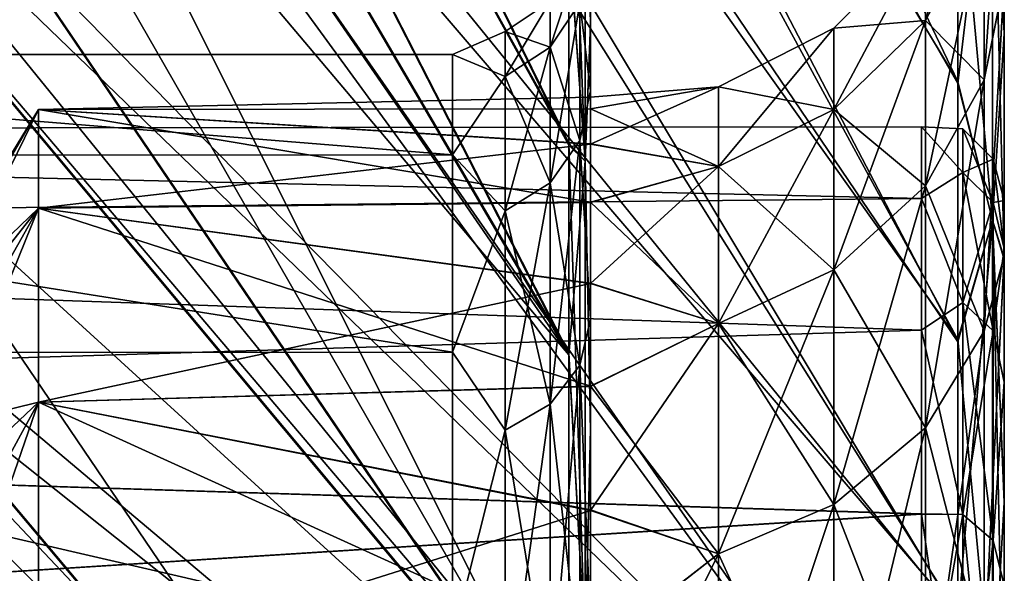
# Model space of a CAD drawing. Header units: metres. Extents: x -62 to 300, y -109 to 109.
# Tile 417 of 656: x -54.31 to -50.74, y 85.12 to 87.13. Entities that reach past the tile are written whole.
import ezdxf

# ---------------------------------------------------------------- set-up
doc = ezdxf.new("R2010")
doc.units = ezdxf.units.M
doc.layers.add('solid_500635', color=7, linetype='CONTINUOUS')

msp = doc.modelspace()

# ---------------------------------------------------------------- linework, layer by layer
at = {"layer": 'solid_500635'}
for points in [[(-56.086498, 97.742691, -28.332912), (-50.90826, 87.778976, -18.172367), (-50.90826, 86.906303, -19.015873)], [(-56.086498, 95.498077, -30.388325), (-56.086498, 97.742691, -28.332912), (-50.90826, 86.906303, -19.015873)], [(-57.496037, 97.239487, -28.111509), (-52.317799, 86.675308, -18.533098), (-52.317799, 87.427574, -17.797535)], [(-57.496037, 97.239487, -28.111509), (-57.496037, 96.02951, -29.255167), (-52.317799, 86.675308, -18.533098)], [(-57.496037, 97.227509, 13.78406), (-52.317799, 87.43557, 3.449748), (-52.317799, 86.683174, 4.1865)], [(-57.496037, 96.021149, 14.923223), (-57.496037, 97.227509, 13.78406), (-52.317799, 86.683174, 4.1865)], [(-57.496037, 96.02951, -29.255167), (-52.317799, 85.915092, -19.183187), (-52.317799, 86.675308, -18.533098)], [(-57.496037, 96.02951, -29.255167), (-57.496037, 94.758057, -30.328314), (-52.317799, 85.915092, -19.183187)], [(-57.496037, 96.021149, 14.923223), (-52.317799, 86.683174, 4.1865), (-52.317799, 85.922676, 4.837704)], [(-57.496037, 94.75322, 15.992759), (-57.496037, 96.021149, 14.923223), (-52.317799, 85.922676, 4.837704)], [(-56.086498, 95.887238, 15.721572), (-50.90826, 86.89843, 4.683506), (-50.90826, 87.771706, 3.840532)], [(-56.086498, 95.887238, 15.721572), (-50.90826, 85.962669, 5.457972), (-50.90826, 86.89843, 4.683506)], [(-56.086498, 95.887238, 15.721572), (-56.086498, 93.604675, 17.492384), (-50.90826, 85.962669, 5.457972)], [(-56.086498, 95.498077, -30.388325), (-50.90826, 86.906303, -19.015873), (-50.90826, 85.971176, -19.790867)], [(-56.086498, 93.234924, -32.087147), (-56.086498, 95.498077, -30.388325), (-50.90826, 85.971176, -19.790867)], [(-57.496037, 94.758057, -30.328314), (-57.496037, 93.430367, -31.326931), (-52.317799, 85.915092, -19.183187)], [(-57.496037, 94.75322, 15.992759), (-52.317799, 85.922676, 4.837704), (-52.317799, 84.414734, 5.904119)], [(-57.496037, 93.428558, 16.988802), (-57.496037, 94.75322, 15.992759), (-52.317799, 84.414734, 5.904119)], [(-56.086498, 93.604675, 17.492384), (-50.90826, 84.965195, 6.162203), (-50.90826, 85.962669, 5.457972)], [(-56.086498, 93.604675, 17.492384), (-56.086498, 91.345703, 18.931969), (-50.90826, 84.965195, 6.162203)], [(-57.496037, 93.430367, -31.326931), (-57.496037, 92.048965, -32.249405), (-52.317799, 85.915092, -19.183187)], [(-57.496037, 92.049522, 17.909641), (-57.496037, 93.428558, 16.988802), (-52.317799, 84.414734, 5.904119)], [(-56.086498, 93.234924, -32.087147), (-50.90826, 85.971176, -19.790867), (-50.90826, 84.974251, -20.495722)], [(-56.086498, 91.018936, -33.457027), (-56.086498, 93.234924, -32.087147), (-50.90826, 84.974251, -20.495722)], [(-57.496037, 90.617622, 18.753775), (-57.496037, 92.049522, 17.909641), (-52.317799, 84.414734, 5.904119)], [(-57.496037, 92.048965, -32.249405), (-52.317799, 84.408096, -20.247646), (-52.317799, 85.915092, -19.183187)], [(-57.496037, 92.048965, -32.249405), (-57.496037, 90.61628, -33.093925), (-52.317799, 84.408096, -20.247646)], [(-56.086498, 91.345703, 18.931969), (-50.90826, 83.909119, 6.791911), (-50.90826, 84.965195, 6.162203)], [(-56.086498, 91.345703, 18.931969), (-56.086498, 89.193588, 20.059433), (-50.90826, 83.909119, 6.791911)], [(-56.086498, 91.018936, -33.457027), (-50.90826, 84.974251, -20.495722), (-50.90826, 83.918648, -21.126125)], [(-56.086498, 88.915977, -34.528572), (-56.086498, 91.018936, -33.457027), (-50.90826, 83.918648, -21.126125)], [(-57.496037, 90.617622, 18.753775), (-52.317799, 84.414734, 5.904119), (-52.317799, 82.974815, 6.694657)], [(-57.496037, 89.138184, 19.51741), (-57.496037, 90.617622, 18.753775), (-52.317799, 82.974815, 6.694657)], [(-57.496037, 90.61628, -33.093925), (-57.496037, 89.137459, -33.85717), (-52.317799, 84.408096, -20.247646)], [(-56.086498, 89.193588, 20.059433), (-50.90826, 82.814255, 7.335117), (-50.90826, 83.909119, 6.791911)], [(-56.086498, 89.193588, 20.059433), (-56.086498, 87.175972, 20.92627), (-50.90826, 82.814255, 7.335117)], [(-57.496037, 89.138184, 19.51741), (-52.317799, 82.974815, 6.694657), (-52.317799, 81.631615, 7.264545)], [(-57.496037, 87.619133, 20.196301), (-57.496037, 89.138184, 19.51741), (-52.317799, 81.631615, 7.264545)], [(-57.496037, 89.137459, -33.85717), (-52.317799, 82.969414, -21.036671), (-52.317799, 84.408096, -20.247646)], [(-57.496037, 89.137459, -33.85717), (-57.496037, 87.618858, -34.535824), (-52.317799, 82.969414, -21.036671)], [(-56.086498, 88.915977, -34.528572), (-50.90826, 83.918648, -21.126125), (-50.90826, 82.823868, -21.670206)], [(-56.086498, 86.943863, -35.354431), (-56.086498, 88.915977, -34.528572), (-50.90826, 82.823868, -21.670206)], [(-52.259151, 88.159264, 2.287744), (-52.239399, 88.498459, 1.459468), (-52.239399, 87.114838, 3.143008)], [(-52.259151, 88.159264, -16.627155), (-52.239399, 87.107132, -17.490509), (-52.239399, 88.491234, -15.809096)], [(-52.239399, 87.114838, 3.143008), (-52.239399, 88.498459, 1.459468), (-52.239399, 87.379601, -5.219087)], [(-52.239399, 88.491234, -15.809096), (-52.239399, 87.107132, -17.490509), (-52.239399, 87.550003, -7.170369)], [(-52.259151, 86.617249, 3.949644), (-52.317799, 87.43557, 3.449748), (-52.317799, 88.164795, 2.628272)], [(-52.259151, 88.159264, 2.287744), (-52.259151, 86.617249, 3.949644), (-52.317799, 88.164795, 2.628272)], [(-52.259151, 86.617249, -18.289055), (-52.259151, 88.159264, -16.627155), (-52.317799, 87.427574, -17.797535)], [(-52.259151, 86.617249, -18.289055), (-52.239399, 87.107132, -17.490509), (-52.259151, 88.159264, -16.627155)], [(-52.259151, 88.159264, 2.287744), (-52.239399, 87.114838, 3.143008), (-52.259151, 86.617249, 3.949644)], [(-50.78194, 86.403877, -18.830198), (-50.90826, 87.778976, -18.172367), (-50.78194, 87.960495, -17.273579)], [(-50.78194, 87.960495, 2.934168), (-50.90826, 87.771706, 3.840532), (-50.90826, 86.89843, 4.683506)], [(-50.78194, 87.960495, 2.934168), (-50.90826, 86.89843, 4.683506), (-50.78194, 86.403877, 4.490787)], [(-50.812378, 86.911819, -2.514931), (-50.739399, 87.959091, -4.125338), (-50.739399, 87.273209, -2.190634)], [(-50.812378, 87.533234, -4.325064), (-50.739399, 87.959091, -4.125338), (-50.812378, 86.911819, -2.514931)], [(-50.812378, 86.911819, -11.82448), (-50.739399, 87.271378, -12.152812), (-50.739399, 87.957962, -10.218386)], [(-50.812378, 86.911819, -11.82448), (-50.739399, 87.957962, -10.218386), (-50.812378, 87.533234, -10.014347)], [(-50.78194, 87.960495, 2.934168), (-50.739399, 87.079735, 3.17848), (-50.739399, 87.838219, 2.325385)], [(-50.78194, 87.960495, 2.934168), (-50.78194, 86.403877, 4.490787), (-50.739399, 87.079735, 3.17848)], [(-50.78194, 87.960495, -17.273579), (-50.739399, 87.844162, -16.657566), (-50.739399, 87.086197, -17.511145)], [(-50.78194, 87.960495, -17.273579), (-50.739399, 87.086197, -17.511145), (-50.739399, 86.267342, -18.302475)], [(-50.78194, 86.403877, -18.830198), (-50.78194, 87.960495, -17.273579), (-50.739399, 86.267342, -18.302475)], [(-50.812378, 87.848244, -8.12662), (-51.025322, 87.430939, -8.092041), (-51.025322, 87.127312, -9.911553)], [(-50.812378, 87.533234, -10.014347), (-50.812378, 87.848244, -8.12662), (-51.025322, 87.127312, -9.911553)], [(-50.739399, 87.271378, -12.152812), (-50.739399, 87.086197, -17.511145), (-50.739399, 87.844162, -16.657566)], [(-50.739399, 87.273209, -2.190634), (-50.739399, 87.838219, 2.325385), (-50.739399, 87.079735, 3.17848)], [(-50.78194, 86.403877, -18.830198), (-50.90826, 86.906303, -19.015873), (-50.90826, 87.778976, -18.172367)], [(-57.496037, 86.065338, 20.788464), (-57.496037, 87.619133, 20.196301), (-52.317799, 81.631615, 7.264545)], [(-57.496037, 87.618858, -34.535824), (-52.317799, 81.627472, -21.605486), (-52.317799, 82.969414, -21.036671)], [(-57.496037, 87.618858, -34.535824), (-57.496037, 86.065208, -35.127922), (-52.317799, 81.627472, -21.605486)], [(-52.239399, 87.107132, -17.490509), (-52.239399, 87.379379, -9.121609), (-52.239399, 87.550003, -7.170369)], [(-50.812378, 87.533234, -4.325064), (-51.025322, 87.127312, -4.427857), (-51.025322, 87.430939, -6.24737)], [(-50.812378, 87.533234, -4.325064), (-50.812378, 86.911819, -2.514931), (-51.025322, 87.127312, -4.427857)], [(-50.812378, 87.533234, -10.014347), (-51.025322, 87.127312, -9.911553), (-51.025322, 86.528351, -11.656276)], [(-50.812378, 86.911819, -11.82448), (-50.812378, 87.533234, -10.014347), (-51.025322, 86.528351, -11.656276)], [(-52.259151, 86.617249, 3.949644), (-52.317799, 86.683174, 4.1865), (-52.317799, 87.43557, 3.449748)], [(-52.259151, 86.617249, -18.289055), (-52.317799, 87.427574, -17.797535), (-52.317799, 86.675308, -18.533098)], [(-51.025322, 87.430939, -6.24737), (-51.357342, 87.099739, -6.274814), (-51.357342, 87.099739, -8.064597)], [(-51.025322, 87.430939, -6.24737), (-51.025322, 87.127312, -4.427857), (-51.357342, 87.099739, -6.274814)], [(-51.025322, 87.430939, -8.092041), (-51.357342, 87.099739, -8.064597), (-51.357342, 86.805153, -9.82997)], [(-51.025322, 87.430939, -8.092041), (-51.025322, 87.430939, -6.24737), (-51.357342, 87.099739, -8.064597)], [(-51.025322, 87.127312, -9.911553), (-51.025322, 87.430939, -8.092041), (-51.357342, 86.805153, -9.82997)], [(-52.277309, 87.191017, -5.249326), (-52.239399, 86.872955, -3.32586), (-52.239399, 87.379601, -5.219087)], [(-52.277309, 87.191017, -9.090085), (-52.239399, 87.379379, -9.121609), (-52.239399, 86.87252, -11.014743)], [(-52.239399, 87.114838, 3.143008), (-52.239399, 87.379601, -5.219087), (-52.239399, 86.872955, -3.32586)], [(-52.239399, 87.107132, -17.490509), (-52.239399, 86.87252, -11.014743), (-52.239399, 87.379379, -9.121609)], [(-52.385708, 87.031044, -5.277533), (-52.277309, 87.191017, -5.249326), (-52.277309, 87.359024, -7.169705)], [(-52.385708, 87.196587, -7.169705), (-52.385708, 87.031044, -5.277533), (-52.277309, 87.359024, -7.169705)], [(-50.812378, 86.000931, -0.831769), (-50.739399, 87.273209, -2.190634), (-50.739399, 86.273949, -0.407839)], [(-50.812378, 86.911819, -2.514931), (-50.739399, 87.273209, -2.190634), (-50.812378, 86.000931, -0.831769)], [(-50.812378, 86.000931, -13.507642), (-50.739399, 86.271484, -13.9352), (-50.739399, 87.271378, -12.152812)], [(-50.812378, 86.000931, -13.507642), (-50.739399, 87.271378, -12.152812), (-50.812378, 86.911819, -11.82448)], [(-50.739399, 86.273949, -0.407839), (-50.739399, 87.273209, -2.190634), (-50.739399, 87.079735, 3.17848)], [(-50.739399, 87.271378, -12.152812), (-50.739399, 86.271484, -13.9352), (-50.739399, 87.086197, -17.511145)], [(-52.548058, 86.924164, -5.296378), (-52.385708, 87.031044, -5.277533), (-52.385708, 87.196587, -7.169705)], [(-52.548058, 87.088058, -7.169705), (-52.385708, 87.196587, -7.169705), (-52.385708, 87.031044, -9.061878)], [(-52.548058, 87.088058, -7.169705), (-52.548058, 86.924164, -5.296378), (-52.385708, 87.196587, -7.169705)], [(-52.385708, 87.031044, -9.061878), (-52.385708, 87.196587, -7.169705), (-52.277309, 87.191017, -9.090085)], [(-52.385708, 86.539444, -3.442853), (-52.277309, 86.692085, -3.387296), (-52.277309, 87.191017, -5.249326)], [(-52.385708, 87.031044, -5.277533), (-52.385708, 86.539444, -3.442853), (-52.277309, 87.191017, -5.249326)], [(-52.385708, 87.031044, -9.061878), (-52.277309, 87.191017, -9.090085), (-52.277309, 86.692085, -10.952115)], [(-52.277309, 87.191017, -5.249326), (-52.277309, 86.692085, -3.387296), (-52.239399, 86.872955, -3.32586)], [(-52.277309, 86.692085, -10.952115), (-52.277309, 87.191017, -9.090085), (-52.239399, 86.87252, -11.014743)], [(-56.086498, 87.175972, 20.92627), (-50.90826, 81.686165, 7.79073), (-50.90826, 82.814255, 7.335117)], [(-56.086498, 87.175972, 20.92627), (-56.086498, 85.274666, 21.590092), (-50.90826, 81.686165, 7.79073)], [(-52.259151, 86.617249, 3.949644), (-52.239399, 87.114838, 3.143008), (-52.239399, 85.64579, 4.491431)], [(-52.239399, 87.114838, 3.143008), (-52.239399, 86.872955, -3.32586), (-52.239399, 86.045418, -1.549272)], [(-52.239399, 85.64579, 4.491431), (-52.239399, 87.114838, 3.143008), (-52.239399, 86.045418, -1.549272)], [(-51.025322, 87.127312, -4.427857), (-51.357342, 86.805153, -4.50944), (-51.357342, 87.099739, -6.274814)], [(-51.025322, 87.127312, -4.427857), (-51.025322, 86.528351, -2.683135), (-51.357342, 86.805153, -4.50944)], [(-51.025322, 87.127312, -9.911553), (-51.357342, 86.805153, -9.82997), (-51.357342, 86.224007, -11.522779)], [(-51.025322, 86.528351, -11.656276), (-51.025322, 87.127312, -9.911553), (-51.357342, 86.224007, -11.522779)], [(-50.812378, 86.911819, -2.514931), (-51.025322, 86.528351, -2.683135), (-51.025322, 87.127312, -4.427857)], [(-52.548058, 87.088058, -7.169705), (-52.739399, 87.004242, -8.160477), (-52.739399, 87.004295, -6.179453)], [(-52.548058, 86.924164, -9.043033), (-52.739399, 87.004242, -8.160477), (-52.548058, 87.088058, -7.169705)], [(-52.548058, 87.088058, -7.169705), (-52.739399, 87.004295, -6.179453), (-52.548058, 86.924164, -5.296378)], [(-52.548058, 86.924164, -9.043033), (-52.548058, 87.088058, -7.169705), (-52.385708, 87.031044, -9.061878)], [(-52.259151, 86.617249, -18.289055), (-52.239399, 85.638466, -18.83671), (-52.239399, 87.107132, -17.490509)], [(-52.239399, 87.107132, -17.490509), (-52.239399, 85.638466, -18.83671), (-52.239399, 86.87252, -11.014743)], [(-51.357342, 87.099739, -6.274814), (-51.775875, 86.887131, -6.292431), (-51.775875, 86.887131, -8.04698)], [(-51.357342, 87.099739, -6.274814), (-51.357342, 86.805153, -4.50944), (-51.775875, 86.887131, -6.292431)], [(-51.357342, 87.099739, -8.064597), (-51.775875, 86.887131, -8.04698), (-51.775875, 86.598343, -9.777599)], [(-51.357342, 87.099739, -8.064597), (-51.357342, 87.099739, -6.274814), (-51.775875, 86.887131, -8.04698)], [(-51.357342, 86.805153, -9.82997), (-51.357342, 87.099739, -8.064597), (-51.775875, 86.598343, -9.777599)], [(-50.78194, 86.403877, 4.490787), (-50.739399, 86.26033, 3.969334), (-50.739399, 87.079735, 3.17848)], [(-50.739399, 86.271484, -13.9352), (-50.739399, 86.267342, -18.302475), (-50.739399, 87.086197, -17.511145)], [(-50.739399, 86.273949, -0.407839), (-50.739399, 87.079735, 3.17848), (-50.739399, 86.26033, 3.969334)], [(-52.548058, 86.437462, -3.479971), (-52.385708, 86.539444, -3.442853), (-52.385708, 87.031044, -5.277533)], [(-52.548058, 86.924164, -5.296378), (-52.548058, 86.437462, -3.479971), (-52.385708, 87.031044, -5.277533)], [(-52.548058, 86.924164, -9.043033), (-52.385708, 87.031044, -9.061878), (-52.385708, 86.539444, -10.896558)], [(-52.385708, 86.539444, -10.896558), (-52.385708, 87.031044, -9.061878), (-52.277309, 86.692085, -10.952115)], [(-52.739399, 87.004295, -6.179453), (-52.739399, 87.004242, -8.160477), (-57.239399, 87.004021, -6.177479)], [(-52.739399, 86.64061, -4.231279), (-52.739399, 87.004295, -6.179453), (-57.239399, 87.004021, -6.177479)], [(-52.739399, 87.004242, -8.160477), (-57.239399, 87.004021, -8.161932), (-57.239399, 87.004021, -6.177479)], [(-52.739399, 87.004242, -8.160477), (-52.739399, 86.640472, -10.108609), (-57.239399, 87.004021, -8.161932)], [(-52.739399, 86.640472, -10.108609), (-57.239399, 86.639549, -10.111826), (-57.239399, 87.004021, -8.161932)], [(-52.739399, 86.64061, -4.231279), (-57.239399, 87.004021, -6.177479), (-57.239399, 86.639549, -4.227585)], [(-52.548058, 86.924164, -5.296378), (-52.739399, 87.004295, -6.179453), (-52.739399, 86.64061, -4.231279)], [(-52.548058, 86.924164, -9.043033), (-52.739399, 86.640472, -10.108609), (-52.739399, 87.004242, -8.160477)], [(-56.086498, 86.943863, -35.354431), (-50.90826, 82.823868, -21.670206), (-50.90826, 81.695404, -22.12681)], [(-56.086498, 85.082985, -35.988617), (-56.086498, 86.943863, -35.354431), (-50.90826, 81.695404, -22.12681)], [(-52.548058, 86.437462, -10.85944), (-52.739399, 86.640472, -10.108609), (-52.548058, 86.924164, -9.043033)], [(-52.548058, 86.924164, -5.296378), (-52.739399, 86.64061, -4.231279), (-52.548058, 86.437462, -3.479971)], [(-52.548058, 86.437462, -10.85944), (-52.548058, 86.924164, -9.043033), (-52.385708, 86.539444, -10.896558)], [(-50.812378, 86.911819, -2.514931), (-50.812378, 86.000931, -0.831769), (-51.025322, 86.528351, -2.683135)], [(-50.812378, 86.911819, -11.82448), (-51.025322, 86.528351, -11.656276), (-51.025322, 85.650383, -13.278616)], [(-50.812378, 86.000931, -13.507642), (-50.812378, 86.911819, -11.82448), (-51.025322, 85.650383, -13.278616)], [(-50.78194, 86.403877, -18.830198), (-50.90826, 85.971176, -19.790867), (-50.90826, 86.906303, -19.015873)], [(-50.78194, 86.403877, 4.490787), (-50.90826, 86.89843, 4.683506), (-50.90826, 85.962669, 5.457972)], [(-52.277309, 86.692085, -3.387296), (-52.239399, 86.045418, -1.549272), (-52.239399, 86.872955, -3.32586)], [(-52.277309, 86.692085, -10.952115), (-52.239399, 86.87252, -11.014743), (-52.239399, 86.044785, -12.791239)], [(-51.775875, 86.887131, -6.292431), (-52.239399, 86.807625, -6.225108), (-52.239399, 86.849998, -7.171738)], [(-51.775875, 86.887131, -6.292431), (-51.775875, 86.598343, -4.561811), (-52.239399, 86.807625, -6.225108)], [(-51.775875, 86.887131, -8.04698), (-52.239399, 86.849998, -7.171738), (-52.239399, 86.807266, -8.118354)], [(-51.775875, 86.887131, -8.04698), (-51.775875, 86.887131, -6.292431), (-52.239399, 86.849998, -7.171738)], [(-51.775875, 86.887131, -8.04698), (-52.239399, 86.807266, -8.118354), (-52.239399, 86.679581, -9.058296)], [(-51.775875, 86.598343, -9.777599), (-51.775875, 86.887131, -8.04698), (-52.239399, 86.679581, -9.058296)], [(-52.239399, 85.638466, -18.83671), (-52.239399, 86.044785, -12.791239), (-52.239399, 86.87252, -11.014743)], [(-51.357342, 86.805153, -4.50944), (-51.775875, 86.598343, -4.561811), (-51.775875, 86.887131, -6.292431)], [(-52.239399, 86.849998, -7.171738), (-52.239399, 86.807625, -6.225108), (-54.239399, 86.804993, -8.143137)], [(-52.239399, 86.807266, -8.118354), (-52.239399, 86.849998, -7.171738), (-54.239399, 86.804993, -8.143137)], [(-54.701283, 85.862656, -9.071836), (-54.239399, 86.447258, -10.05685), (-54.239399, 86.804993, -8.143137)], [(-54.701283, 86.050003, -7.169705), (-54.239399, 86.804993, -8.143137), (-54.239399, 86.804993, -6.196274)], [(-54.701283, 86.003052, -8.125373), (-54.701283, 85.862656, -9.071836), (-54.239399, 86.804993, -8.143137)], [(-54.701283, 86.050003, -7.169705), (-54.701283, 86.003052, -8.125373), (-54.239399, 86.804993, -8.143137)], [(-54.701283, 86.003052, -6.214038), (-54.239399, 86.804993, -6.196274), (-54.239399, 86.447258, -4.282561)], [(-54.701283, 86.003052, -6.214038), (-54.701283, 86.050003, -7.169705), (-54.239399, 86.804993, -6.196274)], [(-52.239399, 86.807625, -6.225108), (-54.239399, 86.804993, -6.196274), (-54.239399, 86.804993, -8.143137)], [(-52.239399, 86.807625, -6.225108), (-52.239399, 86.680313, -5.285127), (-54.239399, 86.804993, -6.196274)], [(-52.239399, 86.679581, -9.058296), (-52.239399, 86.807266, -8.118354), (-54.239399, 86.804993, -8.143137)], [(-52.239399, 86.679581, -9.058296), (-54.239399, 86.804993, -8.143137), (-54.239399, 86.447258, -10.05685)], [(-52.239399, 86.468971, -4.359985), (-54.239399, 86.447258, -4.282561), (-54.239399, 86.804993, -6.196274)], [(-52.239399, 86.680313, -5.285127), (-52.239399, 86.468971, -4.359985), (-54.239399, 86.804993, -6.196274)], [(-51.775875, 86.598343, -4.561811), (-52.239399, 86.680313, -5.285127), (-52.239399, 86.807625, -6.225108)], [(-51.357342, 86.805153, -4.50944), (-51.357342, 86.224007, -2.816632), (-51.775875, 86.598343, -4.561811)], [(-51.357342, 86.805153, -9.82997), (-51.775875, 86.598343, -9.777599), (-51.775875, 86.028641, -11.437082)], [(-51.357342, 86.224007, -11.522779), (-51.357342, 86.805153, -9.82997), (-51.775875, 86.028641, -11.437082)], [(-51.025322, 86.528351, -2.683135), (-51.357342, 86.224007, -2.816632), (-51.357342, 86.805153, -4.50944)], [(-51.039402, 86.74157, -8.005933), (-61.739399, 86.730148, -8.136493), (-61.739399, 86.730148, -6.202919)], [(-51.039402, 86.741516, -6.332812), (-51.039402, 86.74157, -8.005933), (-61.739399, 86.730148, -6.202919)], [(-51.039402, 86.74157, -8.005933), (-51.039402, 86.482391, -9.62827), (-61.739399, 86.730148, -8.136493)], [(-51.039402, 86.482178, -4.710248), (-51.039402, 86.741516, -6.332812), (-61.739399, 86.730148, -6.202919)], [(-51.039402, 86.482178, -4.710248), (-61.739399, 86.730148, -6.202919), (-61.739399, 86.37487, -4.302486)], [(-51.039402, 86.482391, -9.62827), (-61.739399, 86.37487, -10.036925), (-61.739399, 86.730148, -8.136493)], [(-50.889538, 86.576355, -8.981705), (-51.039402, 86.482391, -9.62827), (-51.039402, 86.74157, -8.005933)], [(-50.889538, 86.734886, -7.169705), (-51.039402, 86.74157, -8.005933), (-51.039402, 86.741516, -6.332812)], [(-50.889538, 86.734886, -7.169705), (-50.889538, 86.576355, -8.981705), (-51.039402, 86.74157, -8.005933)], [(-50.889538, 86.576355, -5.357707), (-51.039402, 86.741516, -6.332812), (-51.039402, 86.482178, -4.710248)], [(-50.889538, 86.576355, -5.357707), (-50.889538, 86.734886, -7.169705), (-51.039402, 86.741516, -6.332812)], [(-50.779594, 86.46814, -8.962623), (-50.889538, 86.576355, -8.981705), (-50.889538, 86.734886, -7.169705)], [(-50.779594, 86.625, -7.169705), (-50.889538, 86.734886, -7.169705), (-50.889538, 86.576355, -5.357707)], [(-50.779594, 86.625, -7.169705), (-50.779594, 86.46814, -8.962623), (-50.889538, 86.734886, -7.169705)], [(-52.385708, 85.736725, -1.721412), (-52.277309, 85.877396, -1.640193), (-52.277309, 86.692085, -3.387296)], [(-52.385708, 86.539444, -3.442853), (-52.385708, 85.736725, -1.721412), (-52.277309, 86.692085, -3.387296)], [(-52.385708, 86.539444, -10.896558), (-52.277309, 86.692085, -10.952115), (-52.277309, 85.877396, -12.699218)], [(-52.277309, 86.692085, -3.387296), (-52.277309, 85.877396, -1.640193), (-52.239399, 86.045418, -1.549272)], [(-52.277309, 85.877396, -12.699218), (-52.277309, 86.692085, -10.952115), (-52.239399, 86.044785, -12.791239)], [(-52.239399, 86.46788, -9.983358), (-52.239399, 86.679581, -9.058296), (-54.239399, 86.447258, -10.05685)], [(-52.259151, 84.844757, 5.363156), (-52.317799, 85.922676, 4.837704), (-52.317799, 86.683174, 4.1865)], [(-52.259151, 86.617249, 3.949644), (-52.259151, 84.844757, 5.363156), (-52.317799, 86.683174, 4.1865)], [(-52.259151, 86.617249, -18.289055), (-52.317799, 86.675308, -18.533098), (-52.317799, 85.915092, -19.183187)], [(-51.775875, 86.598343, -4.561811), (-52.239399, 86.468971, -4.359985), (-52.239399, 86.680313, -5.285127)], [(-51.775875, 86.598343, -9.777599), (-52.239399, 86.679581, -9.058296), (-52.239399, 86.46788, -9.983358)], [(-52.739399, 85.925179, -2.382382), (-52.739399, 86.64061, -4.231279), (-57.239399, 86.639549, -4.227585)], [(-52.739399, 86.640472, -10.108609), (-52.739399, 85.924957, -11.957477), (-57.239399, 86.639549, -10.111826)], [(-52.739399, 85.924957, -11.957477), (-57.239399, 85.92318, -11.960923), (-57.239399, 86.639549, -10.111826)], [(-52.739399, 85.925179, -2.382382), (-57.239399, 86.639549, -4.227585), (-57.239399, 85.92318, -2.378488)], [(-52.548058, 86.437462, -3.479971), (-52.739399, 86.64061, -4.231279), (-52.739399, 85.925179, -2.382382)], [(-52.548058, 86.437462, -10.85944), (-52.739399, 85.924957, -11.957477), (-52.739399, 86.640472, -10.108609)], [(-52.259151, 84.844757, -19.702566), (-52.259151, 86.617249, -18.289055), (-52.317799, 85.915092, -19.183187)], [(-52.259151, 84.844757, -19.702566), (-52.239399, 85.638466, -18.83671), (-52.259151, 86.617249, -18.289055)], [(-52.259151, 86.617249, 3.949644), (-52.239399, 85.64579, 4.491431), (-52.259151, 84.844757, 5.363156)], [(-50.779594, 86.46814, -5.376788), (-50.779594, 86.625, -7.169705), (-50.889538, 86.576355, -5.357707)], [(-50.779594, 86.625, -7.169705), (-50.739399, 86.474998, -7.169389), (-50.739399, 86.300911, -9.043839)], [(-50.779594, 86.46814, -5.376788), (-50.739399, 86.474998, -7.169389), (-50.779594, 86.625, -7.169705)], [(-50.779594, 86.625, -7.169705), (-50.739399, 86.300911, -9.043839), (-50.779594, 86.46814, -8.962623)], [(-51.775875, 86.598343, -4.561811), (-51.775875, 86.028641, -2.902328), (-52.239399, 86.468971, -4.359985)], [(-51.775875, 86.598343, -9.777599), (-52.239399, 86.46788, -9.983358), (-52.239399, 86.173653, -10.886355)], [(-51.775875, 86.028641, -11.437082), (-51.775875, 86.598343, -9.777599), (-52.239399, 86.173653, -10.886355)], [(-51.357342, 86.224007, -2.816632), (-51.775875, 86.028641, -2.902328), (-51.775875, 86.598343, -4.561811)], [(-50.889538, 86.576355, -8.981705), (-50.889538, 86.105583, -10.738647), (-51.039402, 86.482391, -9.62827)], [(-50.889538, 86.105583, -3.600764), (-50.889538, 86.576355, -5.357707), (-51.039402, 86.482178, -4.710248)], [(-50.779594, 86.002327, -10.701063), (-50.889538, 86.105583, -10.738647), (-50.889538, 86.576355, -8.981705)], [(-50.779594, 86.46814, -8.962623), (-50.779594, 86.002327, -10.701063), (-50.889538, 86.576355, -8.981705)], [(-50.779594, 86.46814, -5.376788), (-50.889538, 86.576355, -5.357707), (-50.889538, 86.105583, -3.600764)], [(-52.548058, 85.642738, -1.775675), (-52.385708, 85.736725, -1.721412), (-52.385708, 86.539444, -3.442853)], [(-52.548058, 86.437462, -3.479971), (-52.548058, 85.642738, -1.775675), (-52.385708, 86.539444, -3.442853)], [(-52.548058, 86.437462, -10.85944), (-52.385708, 86.539444, -10.896558), (-52.385708, 85.736725, -12.617999)], [(-52.385708, 85.736725, -12.617999), (-52.385708, 86.539444, -10.896558), (-52.277309, 85.877396, -12.699218)], [(-51.025322, 86.528351, -2.683135), (-51.025322, 85.650383, -1.060795), (-51.357342, 86.224007, -2.816632)], [(-51.025322, 86.528351, -11.656276), (-51.357342, 86.224007, -11.522779), (-51.357342, 85.372162, -13.096847)], [(-51.025322, 85.650383, -13.278616), (-51.025322, 86.528351, -11.656276), (-51.357342, 85.372162, -13.096847)], [(-50.812378, 86.000931, -0.831769), (-51.025322, 85.650383, -1.060795), (-51.025322, 86.528351, -2.683135)], [(-51.039402, 86.482391, -9.62827), (-51.039402, 86.005066, -11.111454), (-61.739399, 86.37487, -10.036925)], [(-51.039402, 86.004623, -3.226873), (-51.039402, 86.482178, -4.710248), (-61.739399, 86.37487, -4.302486)], [(-50.889538, 86.105583, -10.738647), (-51.039402, 86.005066, -11.111454), (-51.039402, 86.482391, -9.62827)], [(-50.889538, 86.105583, -3.600764), (-51.039402, 86.482178, -4.710248), (-51.039402, 86.004623, -3.226873)], [(-50.779594, 86.46814, -5.376788), (-50.739399, 86.300766, -5.294779), (-50.739399, 86.474998, -7.169389)], [(-50.739399, 86.300911, -9.043839), (-50.739399, 86.474998, -7.169389), (-50.739399, 86.300766, -5.294779)], [(-54.701283, 85.307823, -10.900869), (-54.239399, 85.743973, -11.872245), (-54.239399, 86.447258, -10.05685)], [(-54.701283, 85.630165, -9.999981), (-54.701283, 85.307823, -10.900869), (-54.239399, 86.447258, -10.05685)], [(-54.701283, 85.862656, -9.071836), (-54.701283, 85.630165, -9.999981), (-54.239399, 86.447258, -10.05685)], [(-54.701283, 85.630165, -4.33943), (-54.239399, 86.447258, -4.282561), (-54.239399, 85.743973, -2.467166)], [(-54.701283, 85.862656, -5.267575), (-54.701283, 86.003052, -6.214038), (-54.239399, 86.447258, -4.282561)], [(-54.701283, 85.630165, -4.33943), (-54.701283, 85.862656, -5.267575), (-54.239399, 86.447258, -4.282561)], [(-52.239399, 86.468971, -4.359985), (-52.239399, 86.175087, -3.456863), (-54.239399, 86.447258, -4.282561)], [(-52.239399, 86.173653, -10.886355), (-52.239399, 86.46788, -9.983358), (-54.239399, 86.447258, -10.05685)], [(-52.239399, 86.173653, -10.886355), (-54.239399, 86.447258, -10.05685), (-54.239399, 85.743973, -11.872245)], [(-52.239399, 85.801926, -2.585388), (-54.239399, 85.743973, -2.467166), (-54.239399, 86.447258, -4.282561)], [(-52.239399, 86.175087, -3.456863), (-52.239399, 85.801926, -2.585388), (-54.239399, 86.447258, -4.282561)], [(-52.548058, 85.642738, -12.563736), (-52.739399, 85.924957, -11.957477), (-52.548058, 86.437462, -10.85944)], [(-52.548058, 86.437462, -3.479971), (-52.739399, 85.925179, -2.382382), (-52.548058, 85.642738, -1.775675)], [(-52.548058, 85.642738, -12.563736), (-52.548058, 86.437462, -10.85944), (-52.385708, 85.736725, -12.617999)], [(-51.775875, 86.028641, -2.902328), (-52.239399, 86.175087, -3.456863), (-52.239399, 86.468971, -4.359985)], [(-50.779594, 86.002327, -3.638348), (-50.779594, 86.46814, -5.376788), (-50.889538, 86.105583, -3.600764)], [(-50.779594, 86.002327, -3.638348), (-50.739399, 86.300766, -5.294779), (-50.779594, 86.46814, -5.376788)], [(-50.779594, 86.46814, -8.962623), (-50.739399, 86.300911, -9.043839), (-50.779594, 86.002327, -10.701063)], [(-50.78194, 84.641571, -20.149441), (-50.90826, 85.971176, -19.790867), (-50.78194, 86.403877, -18.830198)], [(-50.78194, 86.403877, 4.490787), (-50.90826, 85.962669, 5.457972), (-50.90826, 84.965195, 6.162203)], [(-50.78194, 86.403877, 4.490787), (-50.90826, 84.965195, 6.162203), (-50.78194, 84.641571, 5.810031)], [(-50.78194, 86.403877, 4.490787), (-50.739399, 85.379486, 4.698528), (-50.739399, 86.26033, 3.969334)], [(-50.78194, 86.403877, 4.490787), (-50.78194, 84.641571, 5.810031), (-50.739399, 85.379486, 4.698528)], [(-50.78194, 86.403877, -18.830198), (-50.739399, 86.267342, -18.302475), (-50.739399, 85.387077, -19.032137)], [(-50.78194, 86.403877, -18.830198), (-50.739399, 85.387077, -19.032137), (-50.739399, 84.451309, -19.69285)], [(-50.78194, 84.641571, -20.149441), (-50.78194, 86.403877, -18.830198), (-50.739399, 84.451309, -19.69285)], [(-51.039402, 86.004623, -3.226873), (-61.739399, 86.37487, -4.302486), (-61.739399, 85.676682, -2.500304)], [(-51.039402, 86.005066, -11.111454), (-61.739399, 85.676682, -11.839108), (-61.739399, 86.37487, -10.036925)], [(-50.779594, 86.002327, -10.701063), (-50.739399, 86.300911, -9.043839), (-50.739399, 85.817032, -10.769248)], [(-50.779594, 86.002327, -3.638348), (-50.739399, 85.816628, -3.569098), (-50.739399, 86.300766, -5.294779)], [(-50.739399, 85.817032, -10.769248), (-50.739399, 86.300911, -9.043839), (-50.739399, 86.300766, -5.294779)], [(-50.739399, 85.817032, -10.769248), (-50.739399, 86.300766, -5.294779), (-50.739399, 85.816628, -3.569098)], [(-50.812378, 84.825439, 0.678511), (-50.739399, 86.273949, -0.407839), (-50.739399, 84.989365, 1.178791)], [(-50.812378, 86.000931, -0.831769), (-50.739399, 86.273949, -0.407839), (-50.812378, 84.825439, 0.678511)], [(-50.812378, 84.825439, -15.017922), (-50.739399, 84.986267, -15.521427), (-50.739399, 86.271484, -13.9352)], [(-50.812378, 84.825439, -15.017922), (-50.739399, 86.271484, -13.9352), (-50.812378, 86.000931, -13.507642)], [(-50.739399, 86.273949, -0.407839), (-50.739399, 86.26033, 3.969334), (-50.739399, 85.379486, 4.698528)], [(-50.739399, 84.989365, 1.178791), (-50.739399, 86.273949, -0.407839), (-50.739399, 85.379486, 4.698528)], [(-50.739399, 86.271484, -13.9352), (-50.739399, 84.986267, -15.521427), (-50.739399, 86.267342, -18.302475)], [(-50.739399, 84.986267, -15.521427), (-50.739399, 85.387077, -19.032137), (-50.739399, 86.267342, -18.302475)], [(-51.357342, 86.224007, -2.816632), (-51.357342, 85.372162, -1.242564), (-51.775875, 86.028641, -2.902328)], [(-51.357342, 86.224007, -11.522779), (-51.775875, 86.028641, -11.437082), (-51.775875, 85.193565, -12.980163)], [(-51.357342, 85.372162, -13.096847), (-51.357342, 86.224007, -11.522779), (-51.775875, 85.193565, -12.980163)], [(-51.025322, 85.650383, -1.060795), (-51.357342, 85.372162, -1.242564), (-51.357342, 86.224007, -2.816632)], [(-52.239399, 85.800163, -11.757667), (-52.239399, 86.173653, -10.886355), (-54.239399, 85.743973, -11.872245)], [(-51.775875, 86.028641, -2.902328), (-52.239399, 85.801926, -2.585388), (-52.239399, 86.175087, -3.456863)], [(-51.775875, 86.028641, -11.437082), (-52.239399, 86.173653, -10.886355), (-52.239399, 85.800163, -11.757667)], [(-50.889538, 86.105583, -10.738647), (-50.889538, 85.336876, -12.387149), (-51.039402, 86.005066, -11.111454)], [(-50.889538, 85.336876, -1.952262), (-50.889538, 86.105583, -3.600764), (-51.039402, 86.004623, -3.226873)], [(-50.779594, 85.241714, -12.332206), (-50.889538, 85.336876, -12.387149), (-50.889538, 86.105583, -10.738647)], [(-50.779594, 86.002327, -10.701063), (-50.779594, 85.241714, -12.332206), (-50.889538, 86.105583, -10.738647)], [(-50.779594, 86.002327, -3.638348), (-50.889538, 86.105583, -3.600764), (-50.889538, 85.336876, -1.952262)], [(-57.496037, 86.065338, 20.788464), (-52.317799, 81.631615, 7.264545), (-52.317799, 80.392899, 7.663431)], [(-57.496037, 84.482094, 21.292097), (-57.496037, 86.065338, 20.788464), (-52.317799, 80.392899, 7.663431)], [(-57.496037, 86.065208, -35.127922), (-57.496037, 84.482063, -35.631519), (-52.317799, 81.627472, -21.605486)], [(-52.277309, 85.877396, -1.640193), (-52.239399, 84.923012, 0.055675), (-52.239399, 86.045418, -1.549272)], [(-52.277309, 85.877396, -12.699218), (-52.239399, 86.044785, -12.791239), (-52.239399, 84.92218, -14.396077)], [(-52.239399, 85.64579, 4.491431), (-52.239399, 86.045418, -1.549272), (-52.239399, 84.923012, 0.055675)], [(-52.239399, 85.638466, -18.83671), (-52.239399, 84.92218, -14.396077), (-52.239399, 86.044785, -12.791239)], [(-51.775875, 86.028641, -2.902328), (-51.775875, 85.193565, -1.359248), (-52.239399, 85.801926, -2.585388)], [(-51.775875, 86.028641, -11.437082), (-52.239399, 85.800163, -11.757667), (-52.239399, 85.351479, -12.589414)], [(-51.775875, 85.193565, -12.980163), (-51.775875, 86.028641, -11.437082), (-52.239399, 85.351479, -12.589414)], [(-51.357342, 85.372162, -1.242564), (-51.775875, 85.193565, -1.359248), (-51.775875, 86.028641, -2.902328)], [(-51.039402, 86.005066, -11.111454), (-51.039402, 85.338585, -12.464007), (-61.739399, 85.676682, -11.839108)], [(-51.039402, 85.338081, -1.874552), (-51.039402, 86.004623, -3.226873), (-61.739399, 85.676682, -2.500304)], [(-50.889538, 85.336876, -12.387149), (-51.039402, 85.338585, -12.464007), (-51.039402, 86.005066, -11.111454)], [(-50.889538, 85.336876, -1.952262), (-51.039402, 86.004623, -3.226873), (-51.039402, 85.338081, -1.874552)], [(-50.812378, 86.000931, -0.831769), (-50.812378, 84.825439, 0.678511), (-51.025322, 85.650383, -1.060795)], [(-50.812378, 86.000931, -13.507642), (-51.025322, 85.650383, -13.278616), (-51.025322, 84.517365, -14.734321)], [(-50.812378, 84.825439, -15.017922), (-50.812378, 86.000931, -13.507642), (-51.025322, 84.517365, -14.734321)], [(-50.78194, 84.641571, -20.149441), (-50.90826, 84.974251, -20.495722), (-50.90826, 85.971176, -19.790867)], [(-50.779594, 85.241714, -2.007206), (-50.779594, 86.002327, -3.638348), (-50.889538, 85.336876, -1.952262)], [(-50.779594, 85.241714, -2.007206), (-50.739399, 85.816628, -3.569098), (-50.779594, 86.002327, -3.638348)], [(-50.779594, 86.002327, -10.701063), (-50.739399, 85.817032, -10.769248), (-50.779594, 85.241714, -12.332206)], [(-52.739399, 84.883026, -0.69714), (-52.739399, 85.925179, -2.382382), (-57.239399, 85.92318, -2.378488)], [(-52.739399, 85.924957, -11.957477), (-52.739399, 84.882706, -13.642702), (-57.239399, 85.92318, -11.960923)], [(-52.739399, 84.882706, -13.642702), (-57.239399, 84.878555, -13.648026), (-57.239399, 85.92318, -11.960923)], [(-52.739399, 84.883026, -0.69714), (-57.239399, 85.92318, -2.378488), (-57.239399, 84.878555, -0.691385)], [(-52.548058, 85.642738, -1.775675), (-52.739399, 85.925179, -2.382382), (-52.739399, 84.883026, -0.69714)], [(-52.548058, 85.642738, -12.563736), (-52.739399, 84.882706, -13.642702), (-52.739399, 85.924957, -11.957477)], [(-52.259151, 84.844757, 5.363156), (-52.317799, 84.414734, 5.904119), (-52.317799, 85.922676, 4.837704)], [(-52.259151, 84.844757, -19.702566), (-52.317799, 85.915092, -19.183187), (-52.317799, 84.408096, -20.247646)], [(-52.385708, 84.64727, -0.165514), (-52.277309, 84.771706, -0.061101), (-52.277309, 85.877396, -1.640193)], [(-52.385708, 85.736725, -1.721412), (-52.385708, 84.64727, -0.165514), (-52.277309, 85.877396, -1.640193)], [(-52.385708, 85.736725, -12.617999), (-52.277309, 85.877396, -12.699218), (-52.277309, 84.771706, -14.27831)], [(-52.277309, 85.877396, -1.640193), (-52.277309, 84.771706, -0.061101), (-52.239399, 84.923012, 0.055675)], [(-52.277309, 84.771706, -14.27831), (-52.277309, 85.877396, -12.699218), (-52.239399, 84.92218, -14.396077)], [(-52.239399, 85.801926, -2.585388), (-52.239399, 85.353539, -1.75344), (-54.239399, 85.743973, -2.467166)], [(-52.239399, 85.351479, -12.589414), (-52.239399, 85.800163, -11.757667), (-54.239399, 85.743973, -11.872245)], [(-51.775875, 85.193565, -1.359248), (-52.239399, 85.353539, -1.75344), (-52.239399, 85.801926, -2.585388)], [(-50.779594, 85.241714, -12.332206), (-50.739399, 85.817032, -10.769248), (-50.739399, 85.079697, -12.312429)], [(-50.779594, 85.241714, -2.007206), (-50.739399, 85.079201, -2.026141), (-50.739399, 85.816628, -3.569098)], [(-50.739399, 85.079697, -12.312429), (-50.739399, 85.817032, -10.769248), (-50.739399, 85.816628, -3.569098)], [(-50.739399, 85.079697, -12.312429), (-50.739399, 85.816628, -3.569098), (-50.739399, 85.079201, -2.026141)], [(-54.701283, 84.40683, -12.586515), (-54.239399, 84.719078, -13.527501), (-54.239399, 85.743973, -11.872245)], [(-54.701283, 84.898735, -11.765823), (-54.701283, 84.40683, -12.586515), (-54.239399, 85.743973, -11.872245)], [(-54.701283, 85.307823, -10.900869), (-54.701283, 84.898735, -11.765823), (-54.239399, 85.743973, -11.872245)], [(-54.701283, 84.898735, -2.573587), (-54.239399, 85.743973, -2.467166), (-54.239399, 84.719078, -0.81191)], [(-54.701283, 85.307823, -3.438542), (-54.701283, 85.630165, -4.33943), (-54.239399, 85.743973, -2.467166)], [(-54.701283, 84.898735, -2.573587), (-54.701283, 85.307823, -3.438542), (-54.239399, 85.743973, -2.467166)], [(-52.239399, 85.351479, -12.589414), (-54.239399, 85.743973, -11.872245), (-54.239399, 84.719078, -13.527501)], [(-52.239399, 84.833122, -0.96581), (-54.239399, 84.719078, -0.81191), (-54.239399, 85.743973, -2.467166)], [(-52.239399, 85.353539, -1.75344), (-52.239399, 84.833122, -0.96581), (-54.239399, 85.743973, -2.467166)], [(-52.548058, 84.564133, -0.235274), (-52.385708, 84.64727, -0.165514), (-52.385708, 85.736725, -1.721412)], [(-52.548058, 85.642738, -1.775675), (-52.548058, 84.564133, -0.235274), (-52.385708, 85.736725, -1.721412)], [(-52.548058, 85.642738, -12.563736), (-52.385708, 85.736725, -12.617999), (-52.385708, 84.64727, -14.173897)], [(-52.385708, 84.64727, -14.173897), (-52.385708, 85.736725, -12.617999), (-52.277309, 84.771706, -14.27831)], [(-51.039402, 85.338081, -1.874552), (-61.739399, 85.676682, -2.500304), (-61.739399, 84.659531, -0.857552)], [(-51.039402, 85.338585, -12.464007), (-61.739399, 84.659531, -13.481859), (-61.739399, 85.676682, -11.839108)], [(-51.025322, 85.650383, -1.060795), (-51.025322, 84.517365, 0.39491), (-51.357342, 85.372162, -1.242564)], [(-51.025322, 85.650383, -13.278616), (-51.357342, 85.372162, -13.096847), (-51.357342, 84.272858, -14.509237)], [(-51.025322, 84.517365, -14.734321), (-51.025322, 85.650383, -13.278616), (-51.357342, 84.272858, -14.509237)], [(-50.812378, 84.825439, 0.678511), (-51.025322, 84.517365, 0.39491), (-51.025322, 85.650383, -1.060795)], [(-52.548058, 84.564133, -14.104137), (-52.739399, 84.882706, -13.642702), (-52.548058, 85.642738, -12.563736)], [(-52.548058, 85.642738, -1.775675), (-52.739399, 84.883026, -0.69714), (-52.548058, 84.564133, -0.235274)], [(-52.548058, 84.564133, -14.104137), (-52.548058, 85.642738, -12.563736), (-52.385708, 84.64727, -14.173897)], [(-52.259151, 84.844757, 5.363156), (-52.239399, 85.64579, 4.491431), (-52.239399, 84.181221, 5.527348)], [(-52.259151, 84.844757, -19.702566), (-52.239399, 84.174812, -19.870737), (-52.239399, 85.638466, -18.83671)], [(-52.239399, 84.181221, 5.527348), (-52.239399, 85.64579, 4.491431), (-52.239399, 84.923012, 0.055675)], [(-52.239399, 85.638466, -18.83671), (-52.239399, 84.174812, -19.870737), (-52.239399, 84.92218, -14.396077)], [(-51.357342, 85.372162, -1.242564), (-51.357342, 84.272858, 0.169827), (-51.775875, 85.193565, -1.359248)], [(-51.357342, 85.372162, -13.096847), (-51.775875, 85.193565, -12.980163), (-51.775875, 84.115898, -14.364749)], [(-51.357342, 84.272858, -14.509237), (-51.357342, 85.372162, -13.096847), (-51.775875, 84.115898, -14.364749)], [(-51.025322, 84.517365, 0.39491), (-51.357342, 84.272858, 0.169827), (-51.357342, 85.372162, -1.242564)], [(-50.78194, 84.641571, 5.810031), (-50.739399, 84.44323, 5.358691), (-50.739399, 85.379486, 4.698528)], [(-50.739399, 84.986267, -15.521427), (-50.739399, 84.451309, -19.69285), (-50.739399, 85.387077, -19.032137)], [(-50.739399, 84.989365, 1.178791), (-50.739399, 85.379486, 4.698528), (-50.739399, 84.44323, 5.358691)], [(-51.039402, 85.338585, -12.464007), (-51.039402, 84.477928, -13.715472), (-61.739399, 84.659531, -13.481859)], [(-51.039402, 84.477356, -0.623215), (-51.039402, 85.338081, -1.874552), (-61.739399, 84.659531, -0.857552)], [(-52.239399, 84.830765, -13.376844), (-52.239399, 85.351479, -12.589414), (-54.239399, 84.719078, -13.527501)], [(-51.775875, 85.193565, -1.359248), (-52.239399, 84.833122, -0.96581), (-52.239399, 85.353539, -1.75344)], [(-51.775875, 85.193565, -12.980163), (-52.239399, 85.351479, -12.589414), (-52.239399, 84.830765, -13.376844)], [(-50.889538, 84.293587, -13.877121), (-51.039402, 84.477928, -13.715472), (-51.039402, 85.338585, -12.464007)], [(-50.889538, 85.336876, -12.387149), (-50.889538, 84.293587, -13.877121), (-51.039402, 85.338585, -12.464007)], [(-50.889538, 85.336876, -1.952262), (-51.039402, 85.338081, -1.874552), (-51.039402, 84.477356, -0.623215)], [(-50.889538, 84.293587, -0.46229), (-50.889538, 85.336876, -1.952262), (-51.039402, 84.477356, -0.623215)], [(-50.779594, 84.209412, -13.806487), (-50.889538, 84.293587, -13.877121), (-50.889538, 85.336876, -12.387149)], [(-50.779594, 85.241714, -12.332206), (-50.779594, 84.209412, -13.806487), (-50.889538, 85.336876, -12.387149)], [(-50.779594, 85.241714, -2.007206), (-50.889538, 85.336876, -1.952262), (-50.889538, 84.293587, -0.46229)], [(-56.086498, 85.274666, 21.590092), (-50.90826, 80.553627, 8.151262), (-50.90826, 81.686165, 7.79073)], [(-56.086498, 85.274666, 21.590092), (-56.086498, 83.459976, 22.094698), (-50.90826, 80.553627, 8.151262)], [(-50.779594, 84.209412, -0.532924), (-50.779594, 85.241714, -2.007206), (-50.889538, 84.293587, -0.46229)], [(-50.779594, 84.209412, -0.532924), (-50.739399, 85.079201, -2.026141), (-50.779594, 85.241714, -2.007206)], [(-50.779594, 85.241714, -12.332206), (-50.739399, 85.079697, -12.312429), (-50.779594, 84.209412, -13.806487)], [(-51.775875, 85.193565, -1.359248), (-51.775875, 84.115898, 0.025338), (-52.239399, 84.833122, -0.96581)], [(-51.775875, 85.193565, -12.980163), (-52.239399, 84.830765, -13.376844), (-52.239399, 84.242599, -14.1136)], [(-51.775875, 84.115898, -14.364749), (-51.775875, 85.193565, -12.980163), (-52.239399, 84.242599, -14.1136)], [(-51.357342, 84.272858, 0.169827), (-51.775875, 84.115898, 0.025338), (-51.775875, 85.193565, -1.359248)]]:
    msp.add_3dface(points, dxfattribs=at)

doc.saveas('drawing.dxf')
